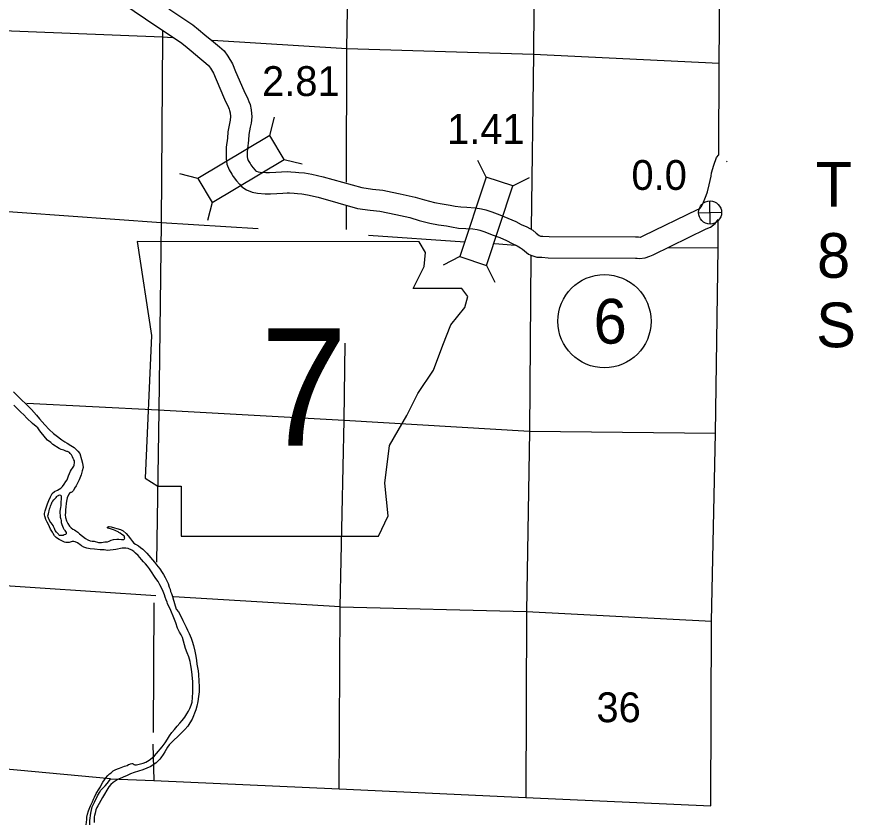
# Model space of a CAD drawing. Extents: x 369523 to 838377, y 495025 to 936819.
# Drawn here: x 619083 to 642793, y 727677 to 750493 of the extents above; entities that cross this region are included whole.
import ezdxf

# ---------------------------------------------------------------- set-up
doc = ezdxf.new("R2010")
doc.units = 0
for name, color, linetype in [('21', 7, 'Continuous'), ('22', 7, 'Continuous'), ('DSN_BRDG_Annotation', 7, 'Continuous'), ('DSN_DRFT_Common-Annotations', 7, 'Continuous'), ('DSN_DRFT_Common-Line', 7, 'Continuous'), ('DSN_DRFT_Junk-No-Plot', 7, 'Continuous'), ('Level 1', 7, 'Continuous'), ('Level 10', 7, 'Continuous'), ('Level 15', 7, 'Continuous'), ('Level 21', 7, 'Continuous'), ('Level 22', 7, 'Continuous'), ('Level 6', 7, 'Continuous')]:
    doc.layers.add(name, color=color, linetype=linetype)

msp = doc.modelspace()

# ---------------------------------------------------------------- linework, layer by layer
at = {"layer": '21'}
msp.add_line((642047, 743732), (642047, 743732), dxfattribs=at)
at = {"layer": '22'}
msp.add_lwpolyline([(622501, 744125), (622901, 741460), (622723, 737419), (623079, 737197), (623745, 737197), (623745, 735776), (629340, 735776), (629607, 736353), (629518, 737286), (629651, 738351), (630140, 739195), (630450, 739817), (630895, 740483), (631161, 741194), (631383, 741771), (631783, 742260), (631872, 742570), (631694, 742792), (630317, 742792), (630628, 743414), (630673, 743814), (630488, 744121)], close=True, dxfattribs=at)
at = {"layer": 'DSN_DRFT_Common-Annotations'}
for p, q in [((639200, 746379), (639218, 746401)), ((638741, 744623), (638726, 745274)), ((638408, 744941), (639059, 744956))]:
    msp.add_line(p, q, dxfattribs=at)
msp.add_circle((638734, 744948), 326, dxfattribs=at)
at = {"layer": 'DSN_DRFT_Common-Line'}
msp.add_circle((635740, 741868), 1320, dxfattribs=at)
at = {"layer": 'Level 1'}
for points in [[(621451, 751311), (623055, 750221), (623722, 749775), (623859, 749667), (624030, 749524), (624274, 749320), (624441, 749181), (624521, 749110), (624575, 749041), (624661, 748898), (624732, 748716), (624973, 748158), (625086, 747919), (625107, 747872), (625118, 747842), (625134, 747772), (625140, 747668), (625130, 747565), (625112, 747471), (625070, 747236), (625054, 747058), (625021, 746801), (625017, 746664), (625017, 746477), (625042, 746317), (625108, 746153), (625181, 746030), (625217, 745969), (625311, 745843), (625397, 745746), (625465, 745674), (625597, 745588), (625760, 745520), (625909, 745497), (626120, 745477), (626272, 745477), (626459, 745490), (626621, 745499), (626745, 745506), (626811, 745501), (626944, 745492), (627037, 745486), (627165, 745477), (627325, 745446), (627625, 745379), (628743, 745066), (629099, 745015), (629370, 744988), (629603, 744940), (629824, 744893), (630220, 744804), (630485, 744726), (630792, 744649), (631036, 744600), (631262, 744567), (631402, 744539), (631603, 744506), (631813, 744496), (632010, 744487), (632129, 744467), (632205, 744446), (632352, 744398), (632562, 744318), (632775, 744238), (632966, 744151), (633124, 744071), (633270, 744004), (633363, 743952), (633415, 743906), (633587, 743764), (633685, 743728), (633824, 743683), (633964, 743681), (634148, 743667), (636617, 743658), (636668, 743658), (636738, 743648), (636896, 743663), (637031, 743711), (637118, 743752), (638621, 744483), (638742, 744531), (638878, 744640), (638965, 744748)], [(623390, 750718), (624075, 750261), (624237, 750133), (624415, 749984), (624659, 749781), (624832, 749636), (624960, 749523), (625071, 749380), (625201, 749163), (625287, 748944), (625519, 748406), (625630, 748172), (625665, 748095), (625695, 748009), (625731, 747858), (625742, 747654), (625724, 747480), (625702, 747363), (625665, 747156), (625650, 746993), (625620, 746754), (625617, 746655), (625617, 746524), (625625, 746476), (625647, 746420), (625698, 746335), (625718, 746300), (625777, 746222), (625839, 746151), (625851, 746139), (625879, 746121), (625924, 746102), (625982, 746093), (626147, 746077), (626251, 746077), (626423, 746089), (626589, 746098), (626748, 746107), (626854, 746100), (626985, 746090), (627076, 746084), (627243, 746073), (627448, 746033), (627771, 745961), (628867, 745654), (629171, 745611), (629460, 745582), (629726, 745527), (629952, 745479), (630372, 745385), (630643, 745304), (630923, 745234), (631139, 745192), (631364, 745158), (631508, 745130), (631667, 745104), (631841, 745095), (632075, 745085), (632256, 745053), (632376, 745022), (632553, 744963), (632774, 744879), (633005, 744792), (633226, 744692), (633384, 744612), (633542, 744539), (633713, 744444), (633805, 744362), (633888, 744293), (633924, 744281), (633992, 744280), (634171, 744267), (636617, 744258), (636709, 744258), (636751, 744252), (636766, 744253), (636802, 744266), (636858, 744293), (638377, 745031), (638436, 745055), (638452, 745068), (638482, 745106), (638499, 745135), (638538, 745210), (638560, 745258)], [(638551, 745237), (638620, 745429), (638659, 745537), (638713, 745736), (638764, 745973), (638775, 746068), (638838, 746286), (638918, 746505), (638981, 746586)]]:
    msp.add_lwpolyline(points, dxfattribs=at)
at = {"layer": 'Level 10'}
for points in [[(618993, 739870), (619197, 739662), (619357, 739508), (619499, 739370), (619647, 739208), (619733, 739106), (619883, 738936), (620006, 738800), (620130, 738692), (620200, 738632), (620366, 738512), (620450, 738456), (620516, 738418), (620616, 738350), (620710, 738289), (620750, 738253), (620818, 738189), (620868, 738125), (620922, 737952), (620950, 737852), (620962, 737724), (620941, 737632), (620911, 737516), (620857, 737373), (620766, 737209), (620722, 737139), (620690, 737072), (620658, 737032), (620646, 737024), (620626, 737016), (620606, 737014), (620590, 737006), (620560, 736972), (620513, 736868), (620497, 736767), (620487, 736701), (620477, 736615), (620469, 736525), (620463, 736453), (620460, 736381), (620470, 736309), (620498, 736214), (620532, 736142), (620582, 736060), (620626, 736014), (620676, 735982), (620718, 735962), (620760, 735936), (620818, 735893), (620866, 735847), (620946, 735781), (621034, 735715), (621102, 735675), (621168, 735651)], [(622679, 735053), (622623, 735119), (622527, 735229), (622453, 735303), (622403, 735347), (622347, 735383), (622245, 735427), (622173, 735445), (622071, 735440), (621894, 735406), (621652, 735371), (621560, 735389), (621528, 735389), (621450, 735393), (621292, 735411), (621163, 735426), (621071, 735442), (620985, 735464), (620923, 735502), (620871, 735540), (620847, 735560), (620801, 735588), (620743, 735618), (620705, 735630), (620659, 735630), (620571, 735603), (620525, 735597), (620479, 735597), (620433, 735609), (620347, 735653), (620283, 735687), (620239, 735711), (620197, 735747), (620153, 735793), (620117, 735853), (620095, 735891), (620043, 735979), (620011, 736043), (619981, 736107), (619945, 736181), (619912, 736255), (619888, 736323), (619880, 736349), (619874, 736385), (619874, 736421), (619886, 736494), (619916, 736586), (619960, 736696), (619997, 736794), (620039, 736893), (620091, 736987), (620151, 737041), (620241, 737085), (620286, 737110), (620334, 737138), (620384, 737190), (620428, 737250), (620478, 737324), (620508, 737375), (620534, 737431), (620551, 737493), (620579, 737553), (620605, 737617), (620633, 737667), (620663, 737709), (620701, 737762), (620713, 737792), (620723, 737864), (620718, 737902), (620716, 737918), (620702, 737940), (620686, 737976), (620666, 738028), (620636, 738086), (620602, 738120), (620576, 738146), (620522, 738178), (620502, 738182), (620472, 738192), (620458, 738198), (620414, 738218), (620346, 738238), (620288, 738264), (620110, 738379), (620048, 738429), (619958, 738499), (619894, 738563), (619736, 738763), (619680, 738847), (619632, 738883), (619526, 738971), (619374, 739119), (619280, 739215), (619202, 739291), (619106, 739385), (619003, 739491)], [(620054, 736656), (620065, 736700), (620091, 736749), (620109, 736775), (620139, 736807), (620167, 736837), (620183, 736853), (620203, 736879), (620219, 736903), (620231, 736915), (620243, 736923), (620263, 736935), (620281, 736945), (620299, 736949), (620325, 736945), (620337, 736941), (620347, 736919), (620345, 736891), (620339, 736831), (620333, 736751), (620335, 736703), (620329, 736643), (620323, 736597), (620319, 736535), (620302, 736484), (620302, 736430), (620310, 736374), (620316, 736336), (620318, 736322), (620334, 736266), (620338, 736224)], [(620338, 736224), (620340, 736172), (620358, 736106), (620378, 736068), (620402, 736012), (620420, 735980), (620434, 735956), (620446, 735940), (620466, 735910), (620480, 735882), (620489, 735852), (620485, 735844), (620469, 735828), (620429, 735816), (620401, 735801), (620379, 735803), (620351, 735797), (620317, 735797), (620297, 735803), (620275, 735817), (620263, 735833), (620245, 735853), (620209, 735891), (620173, 735943), (620149, 735999), (620129, 736051), (620113, 736085), (620086, 736117), (620056, 736155), (620046, 736171), (620026, 736207), (620004, 736257), (619984, 736293), (619978, 736318), (619968, 736356), (619980, 736410), (619992, 736458), (620004, 736502), (620012, 736550), (620028, 736596), (620044, 736630), (620054, 736656)], [(621168, 735651), (621222, 735639), (621280, 735635), (621400, 735605), (621438, 735605), (621490, 735605), (621582, 735618), (621658, 735624), (621705, 735638), (621763, 735664), (621823, 735688), (621923, 735698), (621981, 735695), (622055, 735687), (622075, 735683), (622107, 735683), (622123, 735687), (622139, 735705), (622143, 735719), (622141, 735737), (622137, 735761), (622127, 735785), (622105, 735797), (622065, 735823), (622017, 735863), (621979, 735885), (621957, 735903), (621915, 735923), (621873, 735941), (621825, 735963), (621799, 735969), (621741, 735985), (621699, 736001), (621685, 736003), (621663, 736008), (621653, 736016), (621657, 736031), (621671, 736041), (621689, 736051), (621707, 736053), (621757, 736047), (621857, 736017), (621923, 735997), (622023, 735967), (622100, 735931), (622185, 735859), (622245, 735789), (622303, 735707), (622361, 735625), (622405, 735581), (622447, 735553), (622531, 735505), (622589, 735463), (622657, 735411), (622767, 735300), (622829, 735234), (622933, 735106), (622987, 735044), (623049, 734968), (623137, 734858), (623209, 734749), (623247, 734691), (623286, 734605), (623338, 734513), (623372, 734441), (623406, 734337), (623428, 734277), (623446, 734211), (623466, 734157), (623486, 734095), (623504, 734045), (623510, 734029), (623601, 733714), (623665, 733636), (623713, 733554), (623791, 733396), (623885, 733202), (623924, 733114), (623972, 733024), (624030, 732890), (624060, 732802), (624092, 732682), (624132, 732521), (624163, 732377), (624177, 732259), (624191, 732159), (624221, 731963), (624232, 731858), (624244, 731676), (624252, 731518), (624250, 731372), (624239, 731235), (624213, 731097), (624185, 730965), (624162, 730857), (624060, 730594), (623992, 730492), (623929, 730399), (623847, 730303), (623729, 730184), (623640, 730098)], [(621051, 727600), (621061, 727678), (621069, 727759), (621073, 727817), (621091, 727909), (621120, 728001), (621172, 728141), (621226, 728254), (621256, 728332), (621287, 728392), (621337, 728490), (621417, 728619), (621453, 728681), (621485, 728745), (621524, 728811), (621568, 728882), (621606, 728932), (621662, 729004), (621714, 729046), (621756, 729080), (621821, 729131), (621877, 729163), (621937, 729189), (621997, 729209), (622135, 729265), (622215, 729288), (622255, 729308), (622291, 729324), (622310, 729334), (622346, 729344), (622362, 729344), (622380, 729336), (622404, 729316), (622414, 729310), (622428, 729304), (622442, 729300), (622474, 729300), (622558, 729320), (622664, 729351), (622738, 729383), (622834, 729433), (622923, 729504), (622987, 729558), (623047, 729622), (623209, 729817), (623288, 729929), (623358, 730033), (623414, 730120), (623481, 730216), (623551, 730308), (623629, 730397), (623703, 730479), (623775, 730555), (623850, 730656), (623906, 730746), (623948, 730822), (623990, 730902), (624029, 730995), (624051, 731077), (624063, 731215), (624073, 731363), (624072, 731491), (624072, 731658), (624060, 731852), (624036, 732014), (624019, 732120), (623997, 732233), (623957, 732359), (623915, 732477), (623871, 732599), (623778, 732909), (623744, 732985), (623700, 733059), (623644, 733172), (623590, 733324), (623557, 733416), (623517, 733518), (623473, 733628), (623431, 733724), (623389, 733810), (623359, 733876), (623345, 733910), (623319, 733980), (623291, 734054), (623268, 734122), (623234, 734215), (623198, 734299), (623140, 734403), (623088, 734493), (623026, 734585), (622972, 734663), (622920, 734745), (622844, 734851), (622788, 734931), (622729, 734997), (622679, 735053)], [(623640, 730098), (623550, 730014), (623484, 729952), (623406, 729867), (623354, 729801), (623285, 729673), (623229, 729598), (623169, 729504), (623137, 729468), (623085, 729404), (623036, 729360), (622882, 729255), (622766, 729205), (622656, 729164), (622539, 729122), (622415, 729082), (622309, 729045), (622195, 728995), (622123, 728965), (622062, 728939), (621990, 728907), (621932, 728876), (621874, 728844), (621812, 728804), (621748, 728742), (621698, 728680), (621637, 728589), (621569, 728477), (621513, 728379), (621467, 728292), (621422, 728208), (621382, 728140), (621358, 728094), (621328, 728030), (621306, 727935), (621288, 727871), (621282, 727831), (621279, 727749), (621279, 727673)]]:
    msp.add_lwpolyline(points, dxfattribs=at)
at = {"layer": 'Level 15'}
msp.add_lwpolyline([(621745, 728909), (617764, 729272), (616737, 729292), (611114, 729446)], dxfattribs=at)
at = {"layer": 'Level 21'}
for p, q in [((626257, 747132), (626386, 747644)), ((626663, 746452), (627174, 746322)), ((632391, 745953), (632154, 746425)), ((624216, 745914), (623704, 746043)), ((633142, 745703), (633614, 745940)), ((624622, 745234), (624493, 744722)), ((631642, 743698), (631170, 743461)), ((632394, 743448), (632630, 742976))]:
    msp.add_line(p, q, dxfattribs=at)
for points in [[(626257, 747132), (624216, 745914), (624622, 745234), (626663, 746452)], [(632391, 745953), (631642, 743698), (632394, 743448), (633142, 745703)]]:
    msp.add_lwpolyline(points, close=True, dxfattribs=at)
at = {"layer": 'Level 22'}
for points in [[(633861, 759794), (633766, 754693), (633728, 749434), (633659, 744487)], [(628430, 745812), (628440, 749597), (628503, 753478)], [(612781, 750359), (617967, 750136), (623213, 749922), (623502, 749904)], [(623216, 750116), (623213, 749922), (623177, 744655), (623109, 739341), (623041, 735048)], [(624628, 749834), (628440, 749597), (633728, 749434), (638996, 749176)], [(625925, 744488), (623177, 744655), (617916, 745031), (612756, 745018)], [(628426, 744470), (628428, 745145)], [(631782, 744112), (629052, 744294)], [(633215, 744017), (632624, 744056)], [(638960, 743939), (637556, 743952)], [(633650, 743717), (633614, 738758), (633534, 733649)], [(628247, 733777), (628367, 739064), (628392, 741250)], [(619367, 739548), (623093, 739361), (628361, 739062), (633614, 738758), (638886, 738697)], [(611140, 734462), (617888, 734444), (623029, 734100)], [(628247, 733777), (623530, 734059)], [(622971, 733891), (622952, 730216)], [(628219, 728620), (628247, 733777), (633534, 733649), (633510, 728376)], [(633534, 733649), (638778, 733376)], [(622936, 729885), (622966, 728864)]]:
    msp.add_lwpolyline(points, dxfattribs=at)
at = {"layer": 'Level 6'}
for points in [[(638978, 746584), (638996, 749176), (639039, 754415), (639079, 759701), (639159, 764878), (639255, 770048), (639249, 770146), (639256, 775233), (639262, 775307)], [(638778, 733376), (638886, 738697), (638960, 743939), (638965, 744715)], [(621714, 728855), (621745, 728909), (622966, 728864), (628219, 728620), (633510, 728376), (638757, 728145), (638778, 733376)], [(621155, 727600), (621158, 727728), (621181, 727937), (621224, 728110), (621296, 728263), (621369, 728424), (621428, 728516), (621470, 728582), (621588, 728712), (621651, 728773), (621714, 728855)]]:
    msp.add_lwpolyline(points, dxfattribs=at)

# ---------------------------------------------------------------- texts
at = {"layer": '21'}
for s, p in [('T', (641724, 745110)), ('8', (641764, 743098)), ('S', (641740, 741131))]:
    msp.add_text(s, height=1267, dxfattribs=at).set_placement(p)
at = {"layer": '22'}
msp.add_text('7', height=3326, dxfattribs=at).set_placement((625988, 738345))
at = {"layer": 'DSN_BRDG_Annotation'}
msp.add_text('0.0', height=844.8, dxfattribs=at).set_placement((636506, 745588))
at = {"layer": 'DSN_DRFT_Common-Line'}
msp.add_text('6', height=1267, dxfattribs=at).set_placement((635433, 741234))
at = {"layer": 'DSN_DRFT_Junk-No-Plot'}
for s, p in [('2.81', (626037, 748248)), ('1.41', (631279, 746893))]:
    msp.add_text(s, height=844.8, dxfattribs=at).set_placement(p)
at = {"layer": 'Level 22'}
msp.add_text('36', height=844.8, dxfattribs=at).set_placement((635514, 730511))

doc.saveas('drawing.dxf')
